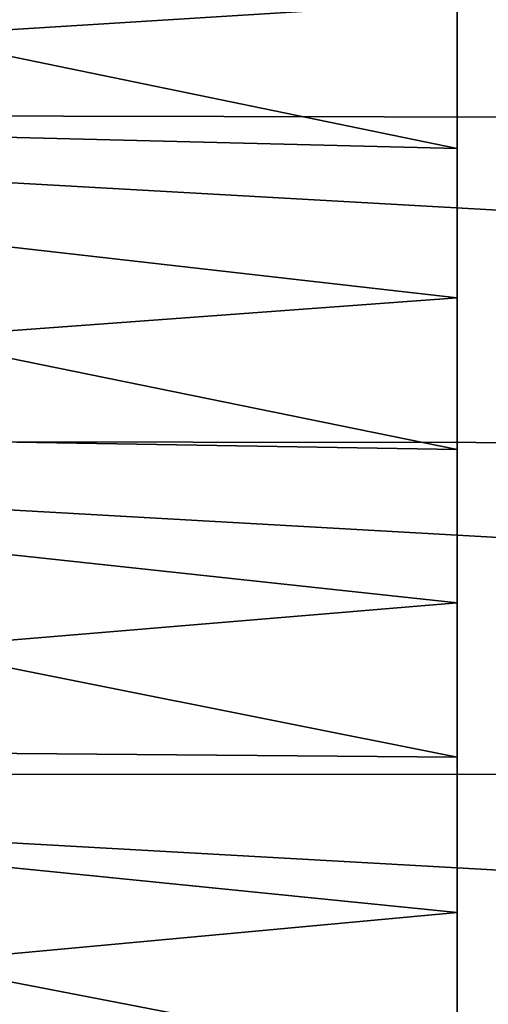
# Model space of a CAD drawing. Header units: millimetres. Extents: x -128 to 173, y -40 to 30.
# Tile 334 of 353: x 139.14 to 142.4, y 0.45 to 7.31. Entities that reach past the tile are written whole.
import ezdxf

# ---------------------------------------------------------------- set-up
doc = ezdxf.new("R2010")
doc.units = ezdxf.units.MM
doc.header["$LTSCALE"] = 56.728605
for name, color, linetype in [('254', 7, 'CONTINUOUS'), ('257', 7, 'CONTINUOUS'), ('286', 7, 'CONTINUOUS')]:
    doc.layers.add(name, color=color, linetype=linetype)

msp = doc.modelspace()

# ---------------------------------------------------------------- linework, layer by layer
at = {"layer": '254', "color": 7, "linetype": 'CONTINUOUS'}
for points in [[(171.8356, 8.7447, -20.8803), (171.8356, 6.5709, -21.6629), (130.5017, 8.8679, -21.2198), (171.8356, 8.7447, -20.8803)], [(130.5017, 8.8679, -21.2198), (171.8356, 6.5709, -21.6629), (130.5017, 6.6574, -22.0136), (130.5017, 8.8679, -21.2198)], [(171.8356, 6.5709, 21.6629), (171.8356, 8.7447, 20.8803), (130.5017, 8.8679, 21.2198), (171.8356, 6.5709, 21.6629)], [(130.5017, 6.6574, 22.0136), (171.8356, 6.5709, 21.6629), (130.5017, 8.8679, 21.2198), (130.5017, 6.6574, 22.0136)], [(171.8356, 6.5709, -21.6629), (171.8356, 4.3286, -22.2198), (130.5017, 6.6574, -22.0136), (171.8356, 6.5709, -21.6629)], [(130.5017, 6.6574, -22.0136), (171.8356, 4.3286, -22.2198), (130.5017, 4.3775, -22.5778), (130.5017, 6.6574, -22.0136)], [(171.8356, 4.3286, 22.2198), (171.8356, 6.5709, 21.6629), (130.5017, 6.6574, 22.0136), (171.8356, 4.3286, 22.2198)], [(130.5017, 4.3775, 22.5778), (171.8356, 4.3286, 22.2198), (130.5017, 6.6574, 22.0136), (130.5017, 4.3775, 22.5778)], [(171.8356, 4.3286, -22.2198), (171.8356, 2.0413, -22.5453), (130.5017, 4.3775, -22.5778), (171.8356, 4.3286, -22.2198)], [(130.5017, 4.3775, -22.5778), (171.8356, 2.0413, -22.5453), (130.5017, 2.0519, -22.9065), (130.5017, 4.3775, -22.5778)], [(171.8356, 2.0413, 22.5453), (171.8356, 4.3286, 22.2198), (130.5017, 4.3775, 22.5778), (171.8356, 2.0413, 22.5453)], [(130.5017, 2.0519, 22.9065), (171.8356, 2.0413, 22.5453), (130.5017, 4.3775, 22.5778), (130.5017, 2.0519, 22.9065)], [(171.8356, 2.0413, -22.5453), (171.8356, -0.2673, -22.6359), (130.5017, 2.0519, -22.9065), (171.8356, 2.0413, -22.5453)], [(130.5017, 2.0519, -22.9065), (171.8356, -0.2673, -22.6359), (130.5017, -0.2951, -22.9963), (130.5017, 2.0519, -22.9065)], [(171.8356, -0.2673, 22.6359), (171.8356, 2.0413, 22.5453), (130.5017, 2.0519, 22.9065), (171.8356, -0.2673, 22.6359)], [(130.5017, -0.2951, 22.9963), (171.8356, -0.2673, 22.6359), (130.5017, 2.0519, 22.9065), (130.5017, -0.2951, 22.9963)]]:
    msp.add_3dface(points, dxfattribs=at)
at = {"layer": '257', "color": 7, "linetype": 'CONTINUOUS'}
for points in [[(142.1846, 7.4361, 19.3718), (142.1846, 6.4119, 19.7345), (130.4722, 8.832, 20.581), (142.1846, 7.4361, 19.3718)], [(130.4722, 8.832, 20.581), (142.1846, 6.4119, 19.7345), (130.4722, 6.7046, 21.369), (130.4722, 8.832, 20.581)], [(130.4722, 6.7046, -21.369), (142.1846, 7.4361, -19.3718), (130.4722, 8.832, -20.581), (130.4722, 6.7046, -21.369)], [(142.1846, 6.4119, -19.7345), (142.1846, 7.4361, -19.3718), (130.4722, 6.7046, -21.369), (142.1846, 6.4119, -19.7345)], [(142.1846, 5.3708, 20.0429), (142.1846, 4.314, 20.2966), (130.4722, 6.7046, 21.369), (142.1846, 5.3708, 20.0429)], [(130.4722, 6.7046, 21.369), (142.1846, 4.314, 20.2966), (130.4722, 4.5083, 21.9376), (130.4722, 6.7046, 21.369)], [(142.1846, 6.4119, 19.7345), (142.1846, 5.3708, 20.0429), (130.4722, 6.7046, 21.369), (142.1846, 6.4119, 19.7345)], [(142.1846, 5.3708, -20.0429), (142.1846, 6.4119, -19.7345), (130.4722, 6.7046, -21.369), (142.1846, 5.3708, -20.0429)], [(130.4722, 4.5083, -21.9376), (142.1846, 5.3708, -20.0429), (130.4722, 6.7046, -21.369), (130.4722, 4.5083, -21.9376)], [(142.1846, 4.314, -20.2966), (142.1846, 5.3708, -20.0429), (130.4722, 4.5083, -21.9376), (142.1846, 4.314, -20.2966)], [(142.1846, 3.2459, 20.4945), (142.1846, 2.1692, 20.6363), (130.4722, 4.5083, 21.9376), (142.1846, 3.2459, 20.4945)], [(130.4722, 4.5083, 21.9376), (142.1846, 2.1692, 20.6363), (130.4722, 2.2658, 22.2812), (130.4722, 4.5083, 21.9376)], [(142.1846, 4.314, 20.2966), (142.1846, 3.2459, 20.4945), (130.4722, 4.5083, 21.9376), (142.1846, 4.314, 20.2966)], [(142.1846, 3.2459, -20.4945), (142.1846, 4.314, -20.2966), (130.4722, 4.5083, -21.9376), (142.1846, 3.2459, -20.4945)], [(130.4722, 2.2658, -22.2812), (142.1846, 3.2459, -20.4945), (130.4722, 4.5083, -21.9376), (130.4722, 2.2658, -22.2812)], [(142.1846, 2.1692, -20.6363), (142.1846, 3.2459, -20.4945), (130.4722, 2.2658, -22.2812), (142.1846, 2.1692, -20.6363)], [(142.1846, 0, 20.75), (130.4722, 0, 22.3961), (130.4722, 2.2658, 22.2812), (142.1846, 0, 20.75)], [(142.1846, 1.0858, 20.7216), (142.1846, 0, 20.75), (130.4722, 2.2658, 22.2812), (142.1846, 1.0858, 20.7216)], [(130.4722, 0, -22.3961), (142.1846, 1.0858, -20.7216), (130.4722, 2.2658, -22.2812), (130.4722, 0, -22.3961)], [(142.1846, 2.1692, 20.6363), (142.1846, 1.0858, 20.7216), (130.4722, 2.2658, 22.2812), (142.1846, 2.1692, 20.6363)], [(142.1846, 1.0858, -20.7216), (142.1846, 2.1692, -20.6363), (130.4722, 2.2658, -22.2812), (142.1846, 1.0858, -20.7216)], [(130.4722, 0, -22.3961), (142.1846, 0, -20.75), (142.1846, 1.0858, -20.7216), (130.4722, 0, -22.3961)]]:
    msp.add_3dface(points, dxfattribs=at)
at = {"layer": '286', "color": 7, "linetype": 'CONTINUOUS'}
for points in [[(142.1846, 6.4119, 19.7345), (142.1846, 7.4361, 19.3718), (142.1846, 6.4119, -19.7345), (142.1846, 6.4119, 19.7345)], [(142.1846, 7.4361, 19.3718), (142.1846, 7.4361, -19.3718), (142.1846, 6.4119, -19.7345), (142.1846, 7.4361, 19.3718)], [(142.1846, 5.3708, 20.0429), (142.1846, 6.4119, 19.7345), (142.1846, 5.3708, -20.0429), (142.1846, 5.3708, 20.0429)], [(142.1846, 6.4119, 19.7345), (142.1846, 6.4119, -19.7345), (142.1846, 5.3708, -20.0429), (142.1846, 6.4119, 19.7345)], [(142.1846, 4.314, 20.2966), (142.1846, 5.3708, 20.0429), (142.1846, 4.314, -20.2966), (142.1846, 4.314, 20.2966)], [(142.1846, 5.3708, 20.0429), (142.1846, 5.3708, -20.0429), (142.1846, 4.314, -20.2966), (142.1846, 5.3708, 20.0429)], [(142.1846, 3.2459, 20.4945), (142.1846, 4.314, 20.2966), (142.1846, 3.2459, -20.4945), (142.1846, 3.2459, 20.4945)], [(142.1846, 4.314, 20.2966), (142.1846, 4.314, -20.2966), (142.1846, 3.2459, -20.4945), (142.1846, 4.314, 20.2966)], [(142.1846, 2.1692, 20.6363), (142.1846, 3.2459, 20.4945), (142.1846, 2.1692, -20.6363), (142.1846, 2.1692, 20.6363)], [(142.1846, 3.2459, 20.4945), (142.1846, 3.2459, -20.4945), (142.1846, 2.1692, -20.6363), (142.1846, 3.2459, 20.4945)], [(142.1846, 1.0858, 20.7216), (142.1846, 2.1692, 20.6363), (142.1846, 1.0858, -20.7216), (142.1846, 1.0858, 20.7216)], [(142.1846, 2.1692, 20.6363), (142.1846, 2.1692, -20.6363), (142.1846, 1.0858, -20.7216), (142.1846, 2.1692, 20.6363)], [(142.1846, 0, -20.75), (142.1846, 0, 20.75), (142.1846, 1.0858, 20.7216), (142.1846, 0, -20.75)], [(142.1846, 0, -20.75), (142.1846, 1.0858, 20.7216), (142.1846, 1.0858, -20.7216), (142.1846, 0, -20.75)]]:
    msp.add_3dface(points, dxfattribs=at)

doc.saveas('drawing.dxf')
